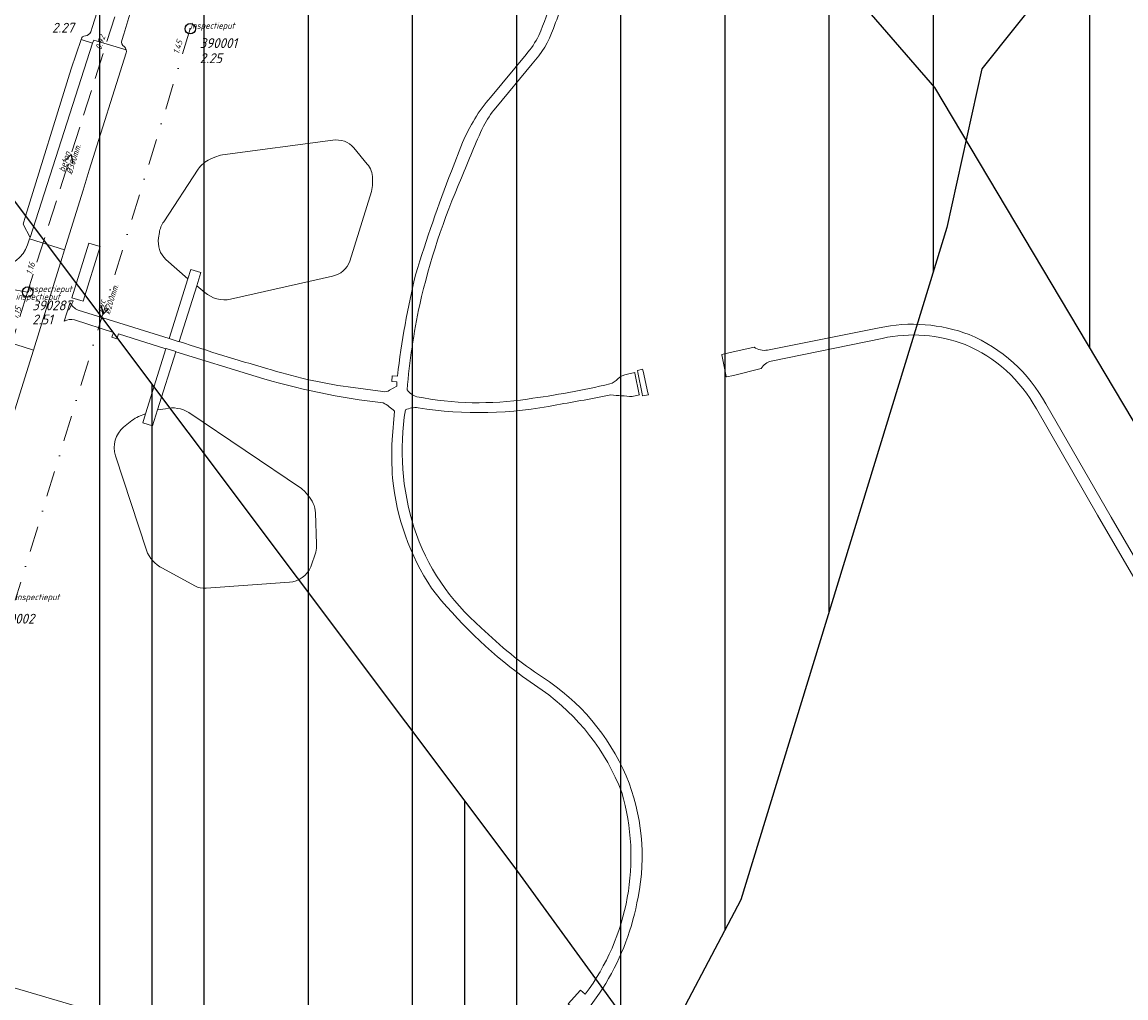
# Model space of a CAD drawing. Extents: x 148869 to 161638, y 453607 to 469810.
# Tile 360 of 656: x 155763 to 155975, y 461794 to 461981. Entities that reach past the tile are written whole.
import ezdxf

# ---------------------------------------------------------------- set-up
doc = ezdxf.new("R2010")
doc.units = 0
doc.header["$PDMODE"] = 32
doc.header["$PDSIZE"] = 2
doc.linetypes.add('RI-HWA', pattern=[7.4, 5, -2.4])
doc.linetypes.add('RI-VWA', pattern=[11, 5, -3, 0, -3])
doc.layers.get('0').update_dxf_attribs({"linetype": 'CONTINUOUS'})
doc.layers.get('DEFPOINTS').update_dxf_attribs({"linetype": 'CONTINUOUS'})
for name, color, linetype in [('2022', 10, 'CONTINUOUS'), ('2022 hatch', 10, 'CONTINUOUS'), ('2024', 160, 'CONTINUOUS'), ('2024 hatch', 160, 'CONTINUOUS')]:
    doc.layers.add(name, color=color, linetype=linetype)
for name, color, linetype, lineweight in [('B-OI-RI-HWA-BOB-T18', 150, 'CONTINUOUS', 18), ('B-OI-RI-HWA-MATERIAAL-T18', 150, 'CONTINUOUS', 18), ('B-OI-RI-HWA-PUTDEKSELHOOGTE-T25', 150, 'CONTINUOUS', 25), ('B-OI-RI-HWA-PUTNUMMER-T25', 150, 'CONTINUOUS', 25), ('B-OI-RI-HWA_DIAMETER-T18', 150, 'CONTINUOUS', 18), ('B-OI-RI-HWA_RIOOLPUT-S', 150, 'CONTINUOUS', 25), ('B-OI-RI-HWA_TRANSPORTLEIDING-G', 150, 'RI-HWA', 18), ('B-OI-RI-STROOMRICHTING-S', 252, 'CONTINUOUS', 25), ('B-OI-RI-VWA-BOB-T18', 34, 'CONTINUOUS', 18), ('B-OI-RI-VWA-DIAMETER-T18', 34, 'CONTINUOUS', 18), ('B-OI-RI-VWA-MATERIAAL-T18', 34, 'CONTINUOUS', 18), ('B-OI-RI-VWA_PUTDEKSELHOOGTE-T25', 34, 'CONTINUOUS', 25), ('B-OI-RI-VWA_PUTNUMMER-T25', 34, 'CONTINUOUS', 25), ('B-OI-RI-VWA_RIOOLPUT-S', 34, 'CONTINUOUS', 25), ('B-OI-RI-VWA_TRANSPORTLEIDING-G', 34, 'RI-VWA', 18), ('B-RO-VH-VERHARDING_ASFALT-GV', 251, 'CONTINUOUS', 18), ('B-RO-VH-VERHARDING_BEDRIJFSVLOERPLAAT-GV', 251, 'CONTINUOUS', 18), ('B-RO-VH-VERHARDING_GRASBETONSTEEN-GV', 251, 'CONTINUOUS', 18), ('B-RO-VH-VERHARDING_HALFVERHARDING_GRIND-GV', 251, 'CONTINUOUS', 18)]:
    doc.layers.add(name, color=color, linetype=linetype, lineweight=lineweight)
doc.styles.add('NLCS-ISO-M500-T18_CURSIEF', font='NLCS-ISO.ttf', dxfattribs={"oblique": 15, "height": 0.9})
doc.styles.add('NLCS-ISO-M750-T25_CURSIEF', font='NLCS-ISO.ttf', dxfattribs={"oblique": 15, "height": 1.875})
pattern_1 = [(90, (0, 0), (-29.988, 0), [])]

# ---------------------------------------------------------------- blocks, each defined once
blk = doc.blocks.new('ACMAP_ANN_TEMPLATE_vwa-diam')
at = {"color": 0, "linetype": 'ByBlock', "style": 'NLCS-ISO-M500-T18_CURSIEF', "oblique": 15}
blk.add_attdef('vwa-diam', (0.3, -1.3), '', height=1.2, dxfattribs=at)
blk = doc.blocks.new('ACMAP_ANN_TEMPLATE_vwa-materiaal')
at = {"color": 0, "linetype": 'ByBlock', "style": 'NLCS-ISO-M500-T18_CURSIEF', "oblique": 15}
blk.add_attdef('vwa-mat', (0.3, 0.2), '', height=1.2, dxfattribs=at)
blk = doc.blocks.new('ACMAP_ANN_TEMPLATE_vwa-nap-l')
at = {"color": 0, "linetype": 'ByBlock', "style": 'NLCS-ISO-M500-T18_CURSIEF', "oblique": 15}
blk.add_attdef('vwa-nap-l', (3.3, 0.2), '', height=1.2, dxfattribs=at)
blk = doc.blocks.new('ACMAP_ANN_TEMPLATE_hwa-diam')
at = {"color": 0, "linetype": 'ByBlock', "style": 'NLCS-ISO-M500-T18_CURSIEF', "oblique": 15}
blk.add_attdef('hwa-diam', (-3.7, -1.3), '', height=1.2, dxfattribs=at)
blk = doc.blocks.new('ACMAP_ANN_TEMPLATE_hwa-materiaal')
at = {"color": 0, "linetype": 'ByBlock', "style": 'NLCS-ISO-M500-T18_CURSIEF', "oblique": 15}
blk.add_attdef('hwa-mat', (-3.7, 0.2), '', height=1.2, dxfattribs=at)
blk = doc.blocks.new('ACMAP_ANN_TEMPLATE_hwa-nap-l')
at = {"color": 0, "linetype": 'ByBlock', "style": 'NLCS-ISO-M500-T18_CURSIEF', "oblique": 15}
blk.add_attdef('hwa-nap-l', (3.3, 0.2), '', height=1.2, dxfattribs=at)
blk = doc.blocks.new('ACMAP_ANN_TEMPLATE_hwa-nap-r')
at = {"color": 0, "linetype": 'ByBlock', "style": 'NLCS-ISO-M500-T18_CURSIEF', "oblique": 15}
blk.add_attdef('hwa-nap-r', (-5.6, 0.2), '', height=1.2, dxfattribs=at)
blk = doc.blocks.new('ACMAP_ANN_TEMPLATE_hwa-puth')
at = {"color": 0, "linetype": 'ByBlock', "style": 'NLCS-ISO-M750-T25_CURSIEF', "oblique": 15}
blk.add_attdef('hwa-puth', (-9, -6.8), '', height=1.88, dxfattribs=at)
blk = doc.blocks.new('ACMAP_ANN_TEMPLATE_hwa-putnr')
at = {"color": 0, "linetype": 'ByBlock', "style": 'NLCS-ISO-M750-T25_CURSIEF', "oblique": 15}
blk.add_attdef('hwa-putnr', (-9, -4.1), '', height=1.88, dxfattribs=at)
blk = doc.blocks.new('ACMAP_ANN_TEMPLATE_type knoop')
at = {"layer": 'DEFPOINTS', "style": 'NLCS-ISO-M500-T18_CURSIEF', "oblique": 15}
blk.add_attdef('type_knoop', (0, 0), '', height=1.2, dxfattribs=at)
blk = doc.blocks.new('ACMAP_ANN_TEMPLATE_vwa-puth')
at = {"color": 0, "linetype": 'ByBlock', "style": 'NLCS-ISO-M750-T25_CURSIEF', "oblique": 15}
blk.add_attdef('vwa-puth', (-3, 5), '', height=1.88, dxfattribs=at)
blk = doc.blocks.new('ACMAP_ANN_TEMPLATE_vwa-putnr')
at = {"color": 0, "linetype": 'ByBlock', "style": 'NLCS-ISO-M750-T25_CURSIEF', "oblique": 15}
blk.add_attdef('vaw-putnr', (-3, 7.9), '', height=1.88, dxfattribs=at)

msp = doc.modelspace()

# ---------------------------------------------------------------- hatches: boundary and pattern name
at = {"layer": '2022 hatch'}
h = msp.add_hatch(dxfattribs=at)
h.set_pattern_fill('ANSI31', color=256, scale=19.992, angle=45)
h.set_pattern_definition([(90, (0, 0), (-19.992, 0), [])])
h.paths.add_polyline_path([(155957.39, 462199.72), (155824.6, 462339.47), (155809.4, 462364.77), (155712.06, 462492.35), (155741.32, 462534.94), (155724.45, 462653.5), (155647.56, 462844.84), (155571.03, 462835.78), (155539.5, 462940.93), (155214.41, 462860.04), (154975.03, 462800.21), (154771.75, 462639.51), (154795.06, 462617.84), (154687.68, 462525.32), (154739.27, 462359.61), (154777.22, 462294.15), (154815.26, 462238.26), (154900.32, 462169.47), (154928.55, 462144.03), (154992.39, 461993.67), (155064.08, 461959.84), (155069.75, 461944.78), (155080.62, 461929.02), (155099.54, 461841.43), (155124.54, 461788.65), (155176.21, 461747.53), (155253.1, 461670.14), (155301.18, 461625.42), (155386.96, 461536.3), (155426.74, 461562.76), (155670.4, 461472.54), (155778.97, 461514.91), (155823.82, 461578.91), (155914.94, 461739.53), (155884.36, 461781.4), (155900.67, 461812.33), (155940.19, 461941.25), (155946.89, 461971.72), (155993.5, 462030.18), (155993.12, 462149.22)])
at = {"layer": '2024 hatch'}
h = msp.add_hatch(dxfattribs=at)
h.set_pattern_fill('ANSI31', color=256, scale=29.988, angle=45)
h.set_pattern_definition(pattern_1)
h.paths.add_polyline_path([(155468.24, 462509.2), (155430.3, 462608.99), (155317.39, 462696.7), (155326.79, 462885.8), (155421.55, 463128.67), (155681.88, 463221.51), (155808.81, 463270.9), (155858.2, 463353.96), (156235.32, 463468.35), (156395.06, 463466.8), (156874.43, 463576.88), (157060.31, 463303.94), (157149.74, 462870.77), (157067.92, 462815.11), (157047.81, 462789.79), (157071.17, 462711.57), (156936.5, 462350.7), (156856.27, 462251.62), (156803.36, 462113.22), (156627.76, 461893.96), (156524.84, 461717.19), (156312.22, 461660.25), (156176.03, 461568.49), (155937.87, 461968.15)])
h = msp.add_hatch(dxfattribs=at)
h.set_pattern_fill('ANSI31', color=256, scale=29.988, angle=45)
h.set_pattern_definition(pattern_1)
h.paths.add_polyline_path([(154831.69, 462220.79), (155444.64, 461906.6), (155731.7, 461985.63), (155857.3, 461818.44), (156014.78, 461601.83), (156060.4, 461536.42), (156081.9, 461465.46), (156157.24, 461082.37), (155797.14, 460855.73), (155567.09, 461168.91), (155534.07, 461230.34), (155509.32, 461273.71), (155475.23, 461315.96), (155413.29, 461389.05)])

# ---------------------------------------------------------------- linework, layer by layer
at = {"layer": '2022', "flags": 128}
msp.add_lwpolyline([(155993.5, 462030.18), (155946.89, 461971.72), (155940.19, 461941.25), (155900.67, 461812.33), (155884.36, 461781.4), (155914.94, 461739.53), (155823.82, 461578.91), (155778.97, 461514.91), (155670.4, 461472.54), (155426.74, 461562.76), (155386.96, 461536.3), (155301.18, 461625.42), (155253.1, 461670.14), (155176.21, 461747.53), (155124.54, 461788.65), (155099.54, 461841.43), (155080.62, 461929.02), (155069.75, 461944.78), (155064.08, 461959.84), (154992.39, 461993.67), (154928.55, 462144.03), (154900.32, 462169.47), (154815.26, 462238.26)], dxfattribs=at)
at = {"layer": '2024', "flags": 128}
for points in [[(155468.24, 462509.2), (155430.3, 462608.99), (155317.39, 462696.7), (155326.79, 462885.8), (155421.55, 463128.67), (155681.88, 463221.51), (155808.81, 463270.9), (155858.2, 463353.96), (156235.32, 463468.35), (156395.06, 463466.8), (156874.43, 463576.88), (157060.31, 463303.94), (157149.74, 462870.77), (157067.92, 462815.11), (157047.81, 462789.79), (157071.17, 462711.57), (156936.5, 462350.7), (156856.27, 462251.62), (156803.36, 462113.22), (156627.76, 461893.96), (156524.84, 461717.19), (156312.22, 461660.25), (156176.03, 461568.49), (155937.87, 461968.15)], [(154831.69, 462220.79), (155444.64, 461906.6), (155731.7, 461985.63), (155857.3, 461818.44), (156014.78, 461601.83), (156060.4, 461536.42), (156081.9, 461465.46), (156157.24, 461082.37), (155797.14, 460855.73), (155567.09, 461168.91), (155534.07, 461230.34), (155509.32, 461273.71), (155475.23, 461315.96), (155413.29, 461389.05)]]:
    msp.add_lwpolyline(points, close=True, dxfattribs=at)
at = {"layer": 'B-OI-RI-HWA_RIOOLPUT-S', "color": 251}
msp.add_point((155763.78, 461928.9), dxfattribs=at)
at = {"layer": 'B-OI-RI-HWA_TRANSPORTLEIDING-G', "color": 251}
for p, q in [((155780.52, 461981.69), (155763.78, 461928.9)), ((155763.78, 461928.9), (155727.22, 461935.41)), ((155763.78, 461928.9), (155743.43, 461863.03))]:
    msp.add_line(p, q, dxfattribs=at)
at = {"layer": 'B-OI-RI-STROOMRICHTING-S', "color": 251}
for points in [[(155771.02, 461954.14), (155772.14, 461955.3), (155772.39, 461953.7)], [(155777.92, 461926.19), (155778.2, 461924.6), (155779.3, 461925.77)]]:
    msp.add_lwpolyline(points, dxfattribs=at)
at = {"layer": 'B-OI-RI-VWA_RIOOLPUT-S'}
msp.add_point((155795, 461979.4), dxfattribs=at)
at = {"layer": 'B-OI-RI-VWA_TRANSPORTLEIDING-G', "color": 251}
msp.add_line((155795, 461979.4), (155761.4, 461869.8), dxfattribs=at)
at = {"layer": 'B-RO-VH-VERHARDING_ASFALT-GV'}
for points in [[(155866.84, 461992.65, -0.032194), (155861.89, 461978.11)], [(155864.68, 461979.47, 0.019029), (155867.77, 461988.46)], [(155775.89, 461978.78, -0.303337), (155774.9, 461978.06)], [(155860.59, 461972.68, 0.109569), (155864.68, 461979.47)], [(155774.9, 461978.06, 0.338294), (155774.05, 461977.31)], [(155782.29, 461975.99, -0.344075), (155781.87, 461977.15)], [(155861.89, 461978.11, -0.066683), (155859.43, 461974.49)], [(155782.73, 461975.33, 0.181152), (155782.29, 461975.99)], [(155782.73, 461974.79, 0.122912), (155782.73, 461975.33)], [(155852.59, 461966.22, 0.078029), (155847.25, 461957.6)], [(155851.25, 461960.69, -0.061035), (155853.62, 461964.21)], [(155847.06, 461950.81, -0.017072), (155851.25, 461960.69)], [(155826.41, 461956.55, 0.259761), (155822.34, 461958.01)], [(155798.8, 461954.39, 0.137976), (155796.51, 461952.44)], [(155801.16, 461955.19, 0.074737), (155799.72, 461954.78)], [(155829.97, 461950.69, 0.176496), (155828.97, 461953.45)], [(155845.11, 461952.09, 0.018482), (155838.28, 461932.39)], [(155829.76, 461948.21, 0.075206), (155829.98, 461949.69)], [(155839.02, 461926.47, -0.047095), (155847.06, 461950.81)], [(155789.9, 461942.38, 0.120137), (155789.07, 461940.29)], [(155788.93, 461939.29, 0.257759), (155790.34, 461935.15)], [(155763.78, 461937.98, -0.324163), (155758.06, 461933.82)], [(155822.31, 461931.96, 0.259264), (155825.61, 461934.79)], [(155838.28, 461932.39, 0.03004), (155834.74, 461912.78)], [(155797.77, 461928.83, 0.232218), (155802.74, 461927.53)], [(155773.48, 461925.45, -0.179341), (155771.96, 461926.88)], [(155836.6, 461910.13, -0.031756), (155839.02, 461926.47)], [(155770.83, 461923.3, -0.197827), (155772.79, 461923.58)], [(155935.99, 461922.63, 0.072283), (155927.17, 461922.04)], [(155944.46, 461920.74, 0.07072), (155935.99, 461922.63)], [(155809.65, 461914.26, -0.012052), (155792.88, 461919.43)], [(155927.78, 461920.02, -0.14529), (155943.7, 461918.84)], [(155959.15, 461907.46, 0.170508), (155944.46, 461920.74)], [(155905.77, 461917.77, -0.200743), (155903.2, 461918.33)], [(155943.7, 461918.84, -0.170201), (155957.35, 461906.48)], [(155904.53, 461914.25, -0.166222), (155906.46, 461915.67)], [(155825.33, 461910.69, -0.041368), (155809.65, 461914.26)], [(155878.88, 461913.17, 0.142483), (155877.04, 461912.27)], [(155807.65, 461912.72, 0.047601), (155832.04, 461907.66)], [(155875.51, 461911.27, -0.024502), (155859.72, 461908.38)], [(155877.04, 461912.27, -0.126783), (155875.51, 461911.27)], [(155833.25, 461910.05, -0.220553), (155831.96, 461909.82)], [(155838.46, 461908.83, -0.157988), (155836.6, 461910.13)], [(155859.72, 461908.38, -0.08697), (155838.46, 461908.83)], [(155865.37, 461907.28, 0.005807), (155875.73, 461909.16)], [(155875.73, 461909.16, 0.004675), (155879.79, 461908.86)], [(155794.72, 461905.8, 0.192287), (155790.26, 461906.53)], [(155832.04, 461907.66, -0.050366), (155834.19, 461906.05)], [(155836.27, 461906.32, -0.119474), (155838.73, 461906.71)], [(155838.73, 461906.71, 0.09076), (155865.37, 461907.28)], [(155785.09, 461905.02, 0.090827), (155783.79, 461904.23)], [(155837.91, 461883.77, -0.115466), (155836.27, 461906.32)], [(155782.2, 461902.99, 0.304663), (155780.64, 461897.51)], [(155833.73, 461900.54, 0.030811), (155833.83, 461893.17)], [(155833.83, 461893.17, 0.122674), (155841.32, 461872.07)], [(155816.9, 461890.68, 0.0383), (155816.33, 461891.19)], [(155819.01, 461886.54, 0.178443), (155817.58, 461889.94)], [(155850.84, 461864.52, -0.136812), (155837.91, 461883.77)], [(155786.57, 461879.39, 0.188877), (155789.68, 461875.92)], [(155819.07, 461879.01, 0.094477), (155819.24, 461880.51)], [(155814.02, 461873.25, 0.284586), (155818.11, 461876.17)], [(155795.85, 461872.55, 0.137707), (155798.02, 461872.07)], [(155841.32, 461872.07, 0.068955), (155858.76, 461855.18)], [(155862.62, 461855.01, -0.049079), (155850.84, 461864.52)], [(155878.65, 461836.09, 0.14843), (155862.62, 461855.01)], [(155862.52, 461852.56, -0.147411), (155877.81, 461832.93)], [(155880.93, 461812.82, 0.148423), (155878.65, 461836.09)], [(155877.81, 461832.93, -0.235182), (155870.8, 461794.22)], [(155863, 461783.1, 0.185207), (155880.93, 461812.82)]]:
    msp.add_lwpolyline(points, format="xyb", dxfattribs=at)
at = {"layer": 'B-RO-VH-VERHARDING_ASFALT-GV', "flags": 128}
for points in [[(155784.21, 461985.06), (155778.4, 461986.72), (155776.23, 461979.83)], [(155781.87, 461977.15), (155782.25, 461978.39), (155783.77, 461983.46)], [(155776.23, 461979.83), (155775.89, 461978.78)], [(155776.27, 461976.62), (155764.26, 461939.37), (155764.17, 461939.1), (155770.88, 461936.98), (155774.44, 461948.43), (155775, 461950.36), (155775.63, 461952.26), (155782.73, 461974.79)], [(155774.05, 461977.31), (155776.27, 461976.62), (155776.47, 461977.24), (155782.73, 461975.33)], [(155782.73, 461975.33), (155776.47, 461977.24), (155776.27, 461976.62)], [(155859.43, 461974.49), (155852.59, 461966.22)], [(155853.62, 461964.21), (155860.59, 461972.68)], [(155822.34, 461958.01), (155801.16, 461955.19)], [(155847.25, 461957.6), (155845.11, 461952.09)], [(155828.97, 461953.45), (155826.41, 461956.55)], [(155799.72, 461954.78), (155798.8, 461954.39)], [(155796.51, 461952.44), (155789.9, 461942.38)], [(155829.98, 461949.69), (155829.97, 461950.69)], [(155825.61, 461934.79), (155829.76, 461948.21)], [(155758.44, 461921.04), (155758.1, 461919.92), (155764.9, 461917.78), (155769.81, 461933.48), (155770.18, 461934.68), (155770.88, 461936.98), (155764.17, 461939.1)], [(155764.17, 461939.1), (155763.78, 461937.98)], [(155789.07, 461940.29), (155788.93, 461939.29)], [(155790.34, 461935.15), (155794.56, 461931.42)], [(155794.56, 461931.42), (155795.13, 461933.25), (155797.03, 461932.65), (155796.24, 461930.09), (155797.77, 461928.83)], [(155802.74, 461927.53), (155822.31, 461931.96)], [(155771.96, 461926.88), (155770.83, 461923.3)], [(155792.88, 461919.43), (155792.86, 461919.37), (155790.95, 461919.98), (155790.95, 461920), (155773.48, 461925.45)], [(155772.79, 461923.58), (155780.26, 461921.16), (155779.96, 461920.25), (155780.92, 461919.94), (155781.24, 461920.86), (155790.34, 461917.99), (155790.36, 461918.07), (155792.26, 461917.47), (155792.24, 461917.42), (155807.65, 461912.72)], [(155927.17, 461922.04), (155905.77, 461917.77)], [(155906.46, 461915.67), (155927.78, 461920.02)], [(155903.2, 461918.33), (155898.34, 461917.23), (155896.98, 461916.95), (155897, 461916.85), (155897.85, 461912.71), (155897.87, 461912.62), (155899.25, 461912.91), (155904.53, 461914.25)], [(155879.79, 461908.86), (155881.18, 461909.16), (155881.16, 461909.25), (155880.3, 461913.37), (155880.28, 461913.46), (155878.88, 461913.17)], [(155834.74, 461912.78), (155833.74, 461912.85), (155833.65, 461911.77), (155834.64, 461911.68), (155834.61, 461910.84), (155833.25, 461910.05)], [(155831.96, 461909.82), (155825.33, 461910.69)], [(156002.09, 461833.93), (155987.72, 461858.32), (155971.68, 461885.73), (155959.15, 461907.46)], [(155786.42, 461905.54), (155785.09, 461905.02)], [(155790.26, 461906.53), (155788.74, 461906.28), (155787.78, 461903.22), (155785.88, 461903.82), (155786.42, 461905.54)], [(155816.33, 461891.19), (155794.72, 461905.8)], [(155834.19, 461906.05), (155833.73, 461900.54)], [(155957.35, 461906.48), (155969.09, 461886.09), (155979.17, 461868.75), (155999.88, 461833.63)], [(155783.79, 461904.23), (155782.2, 461902.99)], [(155780.64, 461897.51), (155786.57, 461879.39)], [(155817.58, 461889.94), (155816.9, 461890.68)], [(155819.24, 461880.51), (155819.01, 461886.54)], [(155818.11, 461876.17), (155819.07, 461879.01)], [(155789.68, 461875.92), (155795.85, 461872.55)], [(155798.02, 461872.07), (155814.02, 461873.25)], [(155858.76, 461855.18), (155862.52, 461852.56)], [(155813.85, 461698.41), (155814.17, 461699.51), (155828.46, 461748.24), (155835.26, 461746.24), (155835.72, 461747.8), (155836.3, 461749.8), (155843.47, 461774.31), (155814.62, 461782.78), (155813.8, 461779.99), (155760.15, 461795.74), (155760.11, 461795.61), (155759.21, 461792.26)], [(155870.8, 461794.22), (155869.89, 461795), (155867.51, 461792.36), (155868.46, 461791.53)]]:
    msp.add_lwpolyline(points, dxfattribs=at)
for points in [[(155764.26, 461939.37), (155776.27, 461976.62), (155774.05, 461977.31), (155772.16, 461971.69), (155763.4, 461943.47), (155762.93, 461941.94)], [(155723.93, 461810.89), (155721.66, 461803.5), (155719.12, 461802.21), (155715.17, 461789.29), (155713.6, 461784.29), (155722.18, 461781.59), (155728.39, 461801.37), (155729.44, 461804.71), (155729.74, 461805.66), (155730.29, 461807.41), (155749.42, 461868.34), (155750.42, 461871.51), (155764.9, 461917.78), (155758.1, 461919.92), (155757.94, 461919.39), (155745.24, 461878.96), (155736.22, 461850.23), (155734.08, 461843.36)]]:
    msp.add_lwpolyline(points, close=True, dxfattribs=at)
at = {"layer": 'B-RO-VH-VERHARDING_BEDRIJFSVLOERPLAAT-GV', "flags": 128}
for points in [[(155796.24, 461930.09), (155797.03, 461932.65), (155795.13, 461933.25), (155794.56, 461931.42), (155790.95, 461920), (155790.95, 461919.98), (155792.86, 461919.37), (155792.88, 461919.43)], [(155790.34, 461917.99), (155786.42, 461905.54), (155785.88, 461903.82), (155787.78, 461903.22), (155788.74, 461906.28), (155792.24, 461917.42), (155792.26, 461917.47), (155790.36, 461918.07)]]:
    msp.add_lwpolyline(points, close=True, dxfattribs=at)
at = {"layer": 'B-RO-VH-VERHARDING_GRASBETONSTEEN-GV', "flags": 128}
msp.add_lwpolyline([(155880.87, 461913.49), (155881.72, 461909.36), (155881.8, 461908.98), (155882.92, 461909.21), (155882.83, 461909.59), (155881.89, 461913.7), (155881.8, 461914.08), (155880.79, 461913.86)], close=True, dxfattribs=at)
at = {"layer": 'B-RO-VH-VERHARDING_HALFVERHARDING_GRIND-GV', "flags": 128}
msp.add_lwpolyline([(155772.26, 461927.81), (155774.42, 461927.12), (155777.73, 461937.61), (155775.55, 461938.3)], close=True, dxfattribs=at)

# ---------------------------------------------------------------- block references
at = {"layer": 'B-OI-RI-HWA-BOB-T18', "color": 251}
for name, p, rotation, values in [('ACMAP_ANN_TEMPLATE_hwa-nap-l', (155777.1, 461972.05), 72.4058916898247, {'hwa-nap-l': '0.92'}), ('ACMAP_ANN_TEMPLATE_hwa-nap-l', (155763.78, 461928.9), 72.83189212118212, {'hwa-nap-l': '1.16'}), ('ACMAP_ANN_TEMPLATE_hwa-nap-r', (155763.78, 461928.9), 72.4058916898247, {'hwa-nap-r': '1.15'})]:
    msp.add_blockref(name, p, dxfattribs=dict(at, rotation=rotation)).add_auto_attribs(values)
at = {"layer": 'B-OI-RI-HWA-MATERIAAL-T18', "color": 251, "rotation": 72.4058916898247}
msp.add_blockref('ACMAP_ANN_TEMPLATE_hwa-materiaal', (155772.15, 461955.29), dxfattribs=at).add_auto_attribs({'hwa-mat': 'beton'})
at = {"layer": 'B-OI-RI-HWA-PUTDEKSELHOOGTE-T25', "color": 251}
for p, values in [((155777.47, 461985.46), {'hwa-puth': '2.27'}), ((155773.68, 461929.5), {'hwa-puth': '2.51'})]:
    msp.add_blockref('ACMAP_ANN_TEMPLATE_hwa-puth', p, dxfattribs=at).add_auto_attribs(values)
at = {"layer": 'B-OI-RI-HWA-PUTNUMMER-T25', "color": 251}
msp.add_blockref('ACMAP_ANN_TEMPLATE_hwa-putnr', (155773.68, 461929.5), dxfattribs=at).add_auto_attribs({'hwa-putnr': '390287'})
at = {"layer": 'B-OI-RI-HWA_DIAMETER-T18', "color": 251, "rotation": 72.4058916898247}
msp.add_blockref('ACMAP_ANN_TEMPLATE_hwa-diam', (155772.15, 461955.29), dxfattribs=at).add_auto_attribs({'hwa-diam': '%%c300mm.'})
at = {"layer": 'B-OI-RI-VWA-BOB-T18', "color": 251, "rotation": 72.95606606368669}
msp.add_blockref('ACMAP_ANN_TEMPLATE_vwa-nap-l', (155792.01, 461971.23), dxfattribs=at).add_auto_attribs({'vwa-nap-l': '1.45'})
at = {"layer": 'B-OI-RI-VWA-DIAMETER-T18', "color": 251, "rotation": 72.95606606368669}
msp.add_blockref('ACMAP_ANN_TEMPLATE_vwa-diam', (155778.2, 461924.6), dxfattribs=at).add_auto_attribs({'vwa-diam': '%%c200mm.'})
at = {"layer": 'B-OI-RI-VWA-MATERIAAL-T18', "color": 251, "rotation": 72.95606606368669}
msp.add_blockref('ACMAP_ANN_TEMPLATE_vwa-materiaal', (155778.2, 461924.6), dxfattribs=at).add_auto_attribs({'vwa-mat': 'pvc'})
at = {"layer": 'B-OI-RI-VWA_PUTDEKSELHOOGTE-T25', "color": 251}
msp.add_blockref('ACMAP_ANN_TEMPLATE_vwa-puth', (155799.82, 461967.81), dxfattribs=at).add_auto_attribs({'vwa-puth': '2.25'})
at = {"layer": 'B-OI-RI-VWA_PUTNUMMER-T25', "color": 251}
for p, values in [((155799.82, 461967.81), {'vaw-putnr': '390001'}), ((155760.59, 461857.41), {'vaw-putnr': '390002'})]:
    msp.add_blockref('ACMAP_ANN_TEMPLATE_vwa-putnr', p, dxfattribs=at).add_auto_attribs(values)
at = {"layer": 'DEFPOINTS'}
for p in [(155795, 461979.4), (155763.78, 461928.9), (155761.5, 461927.4), (155761.4, 461869.8)]:
    msp.add_blockref('ACMAP_ANN_TEMPLATE_type knoop', p, dxfattribs=at).add_auto_attribs({'type_knoop': 'inspectieput'})

doc.saveas('drawing.dxf')
